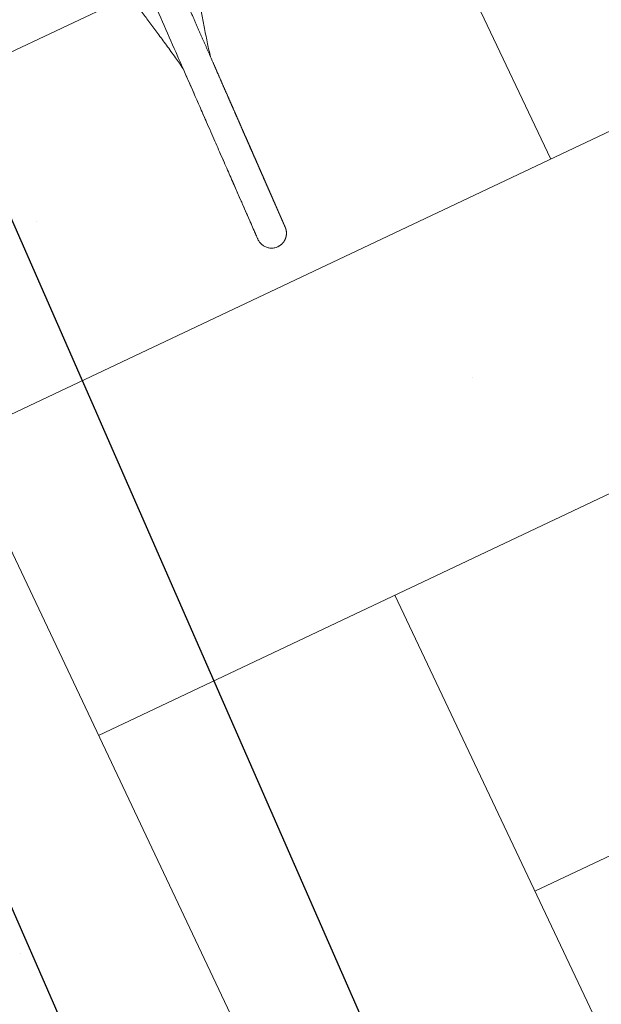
# Model space of a CAD drawing. Header units: metres. Extents: x 134157 to 138734, y 451157 to 455772.
# Tile 492 of 656: x 136619.31 to 136619.738, y 453794.912 to 453795.638. Entities that reach past the tile are written whole.
import ezdxf

# ---------------------------------------------------------------- set-up
doc = ezdxf.new("R2010")
doc.units = ezdxf.units.M
doc.layers.add('-DR-alg-hulplijnen', color=210, linetype='Continuous', plot=False)
doc.layers.add('-DR-nw-gr-arc-gras', color=7, linetype='Continuous', true_color=0xb5d5a4)
for name, color, linetype in [('-DR-nw-inr-fietsparkeren Tulip enkele beugel', 2, 'Continuous'), ('-DR-nw-maatvoering', 3, 'Continuous'), ('VELOPA-FIG25', 1, 'Continuous')]:
    doc.layers.add(name, color=color, linetype=linetype)
doc.layers.add('-DR-nw-vh-arc-sbs df bruinrood Broeder Alarmstraat', color=7, linetype='Continuous', lineweight=9, true_color=0xd8beb6)
doc.styles.add('2-5TXT', font='arial.ttf')
doc.styles.add('Drong', font='txt', dxfattribs={"height": 1.8})
doc.dimstyles.new('Drong', dxfattribs={"dimtxt": 1.8, "dimasz": 2.5, "dimexe": 0, "dimexo": 0, "dimgap": 0.9, "dimtad": 1, "dimzin": 0, "dimdsep": 46, "dimtxsty": 'Drong', "dimblk": 'dimblk-wit', "dimcen": 0, "dimse1": 1, "dimse2": 1, "dimclrd": 256, "dimclre": 1, "dimclrt": 7, "dimadec": 0, "dimazin": 0, "dimtfac": 1, "dimtmove": 0, "dimatfit": 3, "dimfxl": 1, "dimtolj": 1, "dimtzin": 0, "dimarcsym": 0})
doc.dimstyles.new('VELOPA-drukwerk', dxfattribs={"dimscale": 0, "dimtxt": 2.5, "dimasz": 2, "dimexe": 1, "dimexo": 1, "dimgap": 1, "dimtad": 1, "dimdec": 0, "dimdsep": 46, "dimtxsty": '2-5TXT', "dimcen": 8, "dimadec": 1, "dimazin": 0, "dimtfac": 1, "dimtdec": 0, "dimtmove": 0, "dimatfit": 3, "dimfxl": 1, "dimtolj": 1, "dimtzin": 0, "dimarcsym": 0})
pattern_1 = [(115.3356253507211, (136419.7180158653, 453326.2367068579), (-0.2236810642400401, -0.1059037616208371), [0.06, -0.187485]), (205.3356253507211, (136419.7180158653, 453326.2367068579), (0.1059037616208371, -0.22368106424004), [0.06, -0.187485])]

# ---------------------------------------------------------------- blocks, each defined once
blk = doc.blocks.new('*D482')
at = {"layer": '-DR-alg-hulplijnen', "color": 0, "lineweight": -2, "ltscale": 4, "transparency": 16777216}
for p, q in [((-1.268533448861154e-15, -770.7167233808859), (-1.92714493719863e-14, -1064.726652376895)), ((3625, -770.7167233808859), (3625, -1064.726652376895)), ((41.43344676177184, -1044.009928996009), (3583.566553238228, -1044.009928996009))]:
    blk.add_line(p, q, dxfattribs=at)
at = {"layer": '-DR-alg-hulplijnen', "color": 0, "ltscale": 4, "transparency": 16777216}
for points in [[(41.43344676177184, -1037.104354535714), (41.43344676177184, -1050.915503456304), (-1.800291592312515e-14, -1044.009928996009)], [(3583.566553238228, -1037.104354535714), (3583.566553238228, -1050.915503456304), (3625, -1044.009928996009)]]:
    blk.add_solid(points, dxfattribs=at)
at = {"layer": 'Defpoints', "color": 0, "ltscale": 4, "transparency": 16777216}
for p in [(0, -750), (3625, -750), (3625, -1044.009928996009)]:
    blk.add_point(p, dxfattribs=at)
at = {"layer": '-DR-alg-hulplijnen', "color": 0, "ltscale": 4, "transparency": 16777216, "insert": (1812.5, -996.8320429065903), "char_height": 51.79180845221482, "attachment_point": 5, "style": '2-5TXT'}
blk.add_mtext('\\A1;3625', dxfattribs=at)
blk = doc.blocks.new('*D481')
at = {"layer": '-DR-alg-hulplijnen', "color": 0, "lineweight": -2, "ltscale": 4, "transparency": 16777216}
for p, q in [((3645.716723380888, 3.331503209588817e-15), (4009.119275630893, 6.177109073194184e-14)), ((3988.402552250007, -41.4334467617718), (3988.402552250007, -708.5665532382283)), ((3645.716723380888, -750.0000000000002), (4009.119275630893, -750.0000000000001))]:
    blk.add_line(p, q, dxfattribs=at)
at = {"layer": '-DR-alg-hulplijnen', "color": 0, "ltscale": 4, "transparency": 16777216}
for points in [[(3981.496977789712, -41.43344676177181), (3995.308126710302, -41.4334467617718), (3988.402552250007, 5.843958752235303e-14)], [(3981.496977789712, -708.5665532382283), (3995.308126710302, -708.5665532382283), (3988.402552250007, -750.0000000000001)]]:
    blk.add_solid(points, dxfattribs=at)
at = {"layer": 'Defpoints', "color": 0, "ltscale": 4, "transparency": 16777216}
for p in [(3625.000000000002, 0), (3625.000000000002, -750.0000000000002), (3988.402552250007, -750.0000000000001)]:
    blk.add_point(p, dxfattribs=at)
at = {"layer": '-DR-alg-hulplijnen', "color": 0, "ltscale": 4, "transparency": 16777216, "insert": (3941.242330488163, -375.0000000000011), "char_height": 51.79180845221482, "attachment_point": 5, "rotation": 90, "style": '2-5TXT'}
blk.add_mtext('\\A1;750', dxfattribs=at)
blk = doc.blocks.new('dimblk-wit')
at = {"color": 7}
blk.add_line((2.842170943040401e-14, -0.3333333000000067), (-2.842170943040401e-14, 0.3333333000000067), dxfattribs=at)
blk.add_solid([(0, 0), (-0.7999999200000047, 0.1999999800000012), (-0.7999999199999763, -0.1999999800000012)], dxfattribs=at)
blk = doc.blocks.new('*D634')
at = {"layer": '-DR-nw-maatvoering', "lineweight": -2, "transparency": 16777216}
blk.add_line((136616.4696596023, 453791.6460135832), (136622.2968280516, 453806.2631956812), dxfattribs=at)
at = {"layer": 'Defpoints', "color": 0, "transparency": 16777216}
for p in [(136622.4819835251, 453806.7276496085), (136622.889603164, 453806.5651512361), (136616.6921237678, 453791.0190612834)]:
    blk.add_point(p, dxfattribs=at)
at = {"layer": '-DR-nw-maatvoering', "lineweight": -2, "transparency": 16777216, "xscale": 0.5, "yscale": 0.5, "zscale": 0.5}
for p, rotation in [((136622.481983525, 453806.7276496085), 68.26520454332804), ((136616.2845041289, 453791.1815596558), 248.2652045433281)]:
    blk.add_blockref('dimblk-wit', p, dxfattribs=dict(at, rotation=rotation))
at = {"layer": '-DR-nw-maatvoering', "color": 7, "transparency": 16777216, "insert": (136619.0454071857, 453799.089283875), "char_height": 0.36, "attachment_point": 5, "rotation": 68.26520454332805, "style": 'Drong'}
blk.add_mtext('\\A1;16.75', dxfattribs=at)
blk = doc.blocks.new('Fietsenrek Tulip enkel')
at = {"layer": '-DR-alg-hulplijnen', "ltscale": 4}
for p, q in [((1925, 0), (0, 0)), ((1925, -750), (0, -750))]:
    blk.add_line(p, q, dxfattribs=at)
at = {"layer": 'VELOPA-FIG25', "color": 252, "linetype": 'Continuous', "lineweight": 9}
for points, start_tangent, end_tangent in [([(630.2434380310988, -344.8499869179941), (630.5682460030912, -344.8505678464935), (635.8394298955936, -345.0005259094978), (641.5077718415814, -345.4091434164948), (647.5858134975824, -346.0710287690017), (654.0919371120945, -346.9837572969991), (661.0486862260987, -348.1453052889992), (668.4823239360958, -349.5517247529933), (676.4228659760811, -351.1947983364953), (684.9047558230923, -353.0596304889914), (693.9686945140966, -355.1223479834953), (703.6661116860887, -357.3484173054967), (714.065781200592, -359.6916043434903), (725.2560965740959, -362.0921755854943), (734.9299721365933, -364.0195937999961)], (0.9999999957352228, -9.235558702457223e-05), (0.9822508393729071, -0.1875720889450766)), ([(872.2429914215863, -364.0004512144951), (871.4931166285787, -364.0000542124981), (869.4321402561, -364.0000253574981), (865.9668989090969, -363.9997935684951), (861.1663724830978, -363.9999842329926), (855.1057197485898, -363.9999909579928), (847.8372212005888, -363.9998791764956), (839.2823724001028, -364.0001512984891), (829.3728744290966, -364.0001620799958), (818.0721323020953, -363.9998144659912), (805.4171970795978, -364.0001844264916), (791.4152382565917, -363.998548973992), (776.0161688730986, -364.0001285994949), (759.0278948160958, -364.0000092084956), (740.0685224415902, -364.0000362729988), (718.6458642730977, -363.999994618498), (693.9956133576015, -363.9999833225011), (664.8701945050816, -364.0000025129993), (630.4995657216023, -364.000002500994)], (-0.9999996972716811, 0.0007781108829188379), (-0.9999999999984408, 1.765950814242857e-06)), ([(776.9873472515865, -364.0000712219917), (765.312209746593, -363.9999653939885), (743.8571046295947, -363.9999999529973), (734.9336313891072, -364.0000654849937)], (-0.9999999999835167, 5.741668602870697e-06), (-0.9999999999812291, -6.12716366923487e-06)), ([(810.7829483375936, -364.0000404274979), (803.1118054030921, -363.9999004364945)], (-0.9999999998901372, 1.482314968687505e-05), (-0.9999999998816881, 1.538258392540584e-05)), ([(850.0260308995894, -363.9998981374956), (845.338346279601, -363.9997527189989), (836.2556908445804, -363.9999374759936), (825.7705308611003, -363.9999853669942), (824.0263019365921, -363.9999962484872)], (-0.9999999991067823, 4.226624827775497e-05), (-0.9999999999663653, -8.20179703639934e-06)), ([(856.730545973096, -364.0000669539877), (853.1773717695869, -364.0000204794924), (850.0260308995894, -363.9998981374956)], (-0.9999999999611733, -8.812121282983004e-06), (-0.9999999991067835, 4.226621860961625e-05)), ([(871.4694475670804, -364.000045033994), (871.4139717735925, -364.000025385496), (869.0702892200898, -363.9998221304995), (865.1537784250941, -363.9996671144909), (859.7983261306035, -363.9999621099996), (856.730545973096, -364.0000669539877)], (-0.9999999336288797, 0.000364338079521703), (-0.9999999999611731, -8.812155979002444e-06)), ([(872.2429914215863, -364.0004512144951), (871.4694475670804, -364.000045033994)], (-0.9999997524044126, 0.0007036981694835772), (-0.9999999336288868, 0.0003643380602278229)), ([(883.1628713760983, -375.0000000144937), (882.9785095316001, -372.9941615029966), (882.2363011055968, -370.5810662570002), (880.9634476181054, -368.4007516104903), (879.2270010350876, -366.5680747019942), (877.1184349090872, -365.1795784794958), (874.748826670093, -364.3084069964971), (872.2429914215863, -364.0004512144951)], (-0.000207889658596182, 0.9999999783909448), (-0.999973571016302, 0.007270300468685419)), ([(871.9053827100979, -386.0000242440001), (872.0186496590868, -386.0001062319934), (872.1314808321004, -386.0000680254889), (872.2394728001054, -385.9995943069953), (872.352623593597, -385.9982075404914), (872.469788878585, -385.9955620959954), (872.6096794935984, -385.9907679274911), (872.7593012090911, -385.9836665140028), (872.9182448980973, -385.9738833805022), (873.0846190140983, -385.9611649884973), (873.2559320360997, -385.945411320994), (873.4296574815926, -385.9266701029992), (873.6048133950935, -385.9049405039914), (873.782468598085, -385.8799764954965), (873.9632663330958, -385.8515263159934), (874.1478368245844, -385.819289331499), (874.3367942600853, -385.7829140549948), (874.5307265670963, -385.7419973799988), (874.7297973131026, -385.6961773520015), (874.9335433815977, -385.6452229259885), (875.1414431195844, -385.5889368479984), (875.3529690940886, -385.5271473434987), (875.5675922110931, -385.4597091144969), (875.7848862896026, -385.3864687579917), (876.0045559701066, -385.3072437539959), (876.2263066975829, -385.2218588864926), (876.4498359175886, -385.130149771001), (876.6748334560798, -385.0319635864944), (876.9009819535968, -384.9271597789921), (877.1279573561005, -384.8156107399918), (877.3554294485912, -384.6972024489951), (877.5830624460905, -384.5718350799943), (877.8105427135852, -384.4394073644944), (878.0379350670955, -384.2995879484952), (878.2655584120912, -384.1518319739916), (878.4936867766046, -383.9955380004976), (878.7225365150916, -383.8300528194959), (878.9522602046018, -383.6546723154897), (879.1829399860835, -383.4686425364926), (879.4145805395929, -383.2711608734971), (879.6472223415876, -383.0612653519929), (879.881109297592, -382.8376294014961), (880.1163775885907, -382.5987824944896), (880.352761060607, -382.3434045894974), (880.5886089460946, -382.071559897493), (880.8218664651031, -381.783947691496), (881.0505732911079, -381.4814369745), (881.2728853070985, -381.1650663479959), (881.4870965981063, -380.836038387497), (881.6919304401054, -380.4952408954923), (881.8867776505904, -380.1426063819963), (882.0710548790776, -379.7779454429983), (882.244111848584, -379.4010859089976), (882.4052289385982, -379.0118793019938), (882.553615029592, -378.6102078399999), (882.6884056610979, -378.1959920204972), (882.8086615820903, -377.76919881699), (882.91336776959, -377.3298505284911), (883.0014330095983, -376.8780342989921), (883.071690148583, -376.413912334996), (883.1228971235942, -375.9377328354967), (883.1537389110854, -375.4498416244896), (883.1629410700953, -375)], (0.9999997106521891, -0.0007607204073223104), (-3.90510129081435e-07, 0.9999999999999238)), ([(630.2425906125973, -405.1500083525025), (630.4658011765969, -405.1497307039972), (635.767115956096, -405.0031636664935), (641.4645281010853, -404.5947976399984), (647.5697844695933, -403.9309780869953), (654.1006234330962, -403.0149028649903), (661.0790582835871, -401.8492659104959), (668.5311102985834, -400.4385772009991), (676.4866384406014, -398.7915415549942), (684.9797676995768, -396.9235203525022), (694.050784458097, -394.8588074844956), (703.7504897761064, -392.6323013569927), (714.147311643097, -390.2903733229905), (725.3289978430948, -387.8927360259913), (734.9316254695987, -385.9800912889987)], (0.9999999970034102, 7.741562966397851e-05), (0.9822513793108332, 0.1875692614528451)), ([(630.4995555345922, -386.000002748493), (631.0568438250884, -386.0000059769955), (633.1263456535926, -386.0000264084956), (635.1684272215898, -386.0000554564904), (637.1836616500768, -386.0000880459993), (639.1726193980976, -386.0001201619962), (641.1358685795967, -386.0001487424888), (643.0739752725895, -386.0001715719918), (644.9875038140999, -386.000187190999), (646.877017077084, -386.0001948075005), (648.7430767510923, -386.0001942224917), (650.5862397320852, -386.0001857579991), (652.4070537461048, -386.0001701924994), (654.2060658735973, -386.0001487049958), (655.9838238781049, -386.0001228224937), (657.7408763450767, -386.0000943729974), (659.4777728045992, -386.0000654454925), (661.1950638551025, -386.0000383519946), (662.8933012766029, -386.0000155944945), (664.573039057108, -385.9999995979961), (666.2348340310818, -385.999990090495), (667.8792405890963, -385.9999852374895), (669.50674258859, -385.9999835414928), (671.1176652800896, -385.9999838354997), (672.7123135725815, -385.9999852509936), (674.2909936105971, -385.9999871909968), (675.8540127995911, -385.9999892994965), (677.4016798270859, -385.9999914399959), (678.9343046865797, -385.999993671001), (680.4521986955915, -385.9999962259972), (681.955674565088, -385.9999994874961), (683.44504654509, -386.0000034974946), (684.9206289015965, -386.0000076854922), (686.3827370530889, -386.0000115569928), (687.8316860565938, -386.0000147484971), (689.2677387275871, -386.0000170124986), (690.6910985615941, -386.0000182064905), (692.1019671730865, -386.0000182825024), (693.5005475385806, -386.0000172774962), (694.8870439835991, -386.0000153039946), (696.2616621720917, -386.0000125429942), (697.6246090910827, -386.0000092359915), (698.9760930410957, -386.0000056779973), (700.3163236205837, -386.0000022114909), (701.6455117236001, -385.9999992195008), (702.9638692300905, -385.9999969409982), (704.2716082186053, -385.999995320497), (705.5689419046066, -385.9999942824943), (706.8560848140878, -385.9999937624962), (708.1332461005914, -385.9999937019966), (709.4005792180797, -385.9999940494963), (710.6582100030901, -385.9999947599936), (711.9062651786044, -385.9999957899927), (713.1448725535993, -385.9999970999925), (714.3741610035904, -385.9999986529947), (715.5942604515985, -386.0000004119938), (716.8053018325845, -386.0000023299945), (718.007416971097, -386.0000043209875), (719.2007386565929, -386.0000062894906), (720.3854006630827, -386.0000081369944), (721.5615377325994, -386.0000097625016), (722.7292855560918, -386.0000110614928), (723.888780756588, -386.0000119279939), (725.0401608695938, -386.0000122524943), (726.1835643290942, -386.0000119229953), (727.3191304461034, -386.0000108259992), (728.4469925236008, -386.0000088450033), (729.567245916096, -386.0000058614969), (730.6799742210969, -386.0000017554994), (731.7852616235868, -385.9999964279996), (732.8831913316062, -385.999990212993), (733.9738462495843, -385.9999837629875), (735.0573100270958, -385.9999776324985), (736.1336670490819, -385.9999722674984), (737.203002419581, -385.9999680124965), (738.2654019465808, -385.999965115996), (739.3209521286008, -385.9999637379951), (740.3697401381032, -385.9999639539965), (741.411853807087, -385.9999657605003), (742.4473816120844, -385.9999690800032), (743.4764126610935, -385.9999737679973), (744.4990366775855, -385.9999796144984), (745.5153439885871, -385.9999863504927), (746.5254255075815, -385.9999936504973), (747.5293727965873, -386.0000011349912), (748.5272819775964, -386.0000081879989), (749.5193709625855, -386.0000140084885), (750.5057818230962, -386.0000179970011), (751.4865296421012, -386.0000197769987), (752.4616311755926, -386.0000191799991), (753.4311048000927, -386.0000162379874), (754.3949704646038, -386.0000111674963), (755.3532496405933, -386.0000043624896), (756.3059609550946, -385.9999965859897), (757.2530811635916, -385.9999904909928), (758.1945653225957, -385.9999885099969), (759.1303725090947, -385.9999913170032), (760.0604660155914, -385.9999979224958), (760.9848532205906, -386.0000051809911), (761.9037100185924, -386.0000079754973), (762.8172507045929, -386.0000048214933), (763.7256830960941, -385.9999988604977), (764.6292087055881, -385.9999976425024), (765.5280142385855, -386.000011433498), (766.4221813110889, -386.0000376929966), (767.311727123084, -386.0000664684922), (768.1966693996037, -386.0000900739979), (769.0770274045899, -386.0001031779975), (769.9528218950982, -386.0001027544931), (770.824065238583, -386.0000880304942), (771.6907930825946, -386.0000604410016), (772.5530724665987, -386.0000235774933), (773.4109700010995, -385.9999831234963), (774.2645347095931, -385.9999439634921), (775.113783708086, -385.9999070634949), (775.958732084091, -385.9998735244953), (776.7993965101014, -385.9998450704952), (777.6357951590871, -385.9998240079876), (778.467947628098, -385.9998131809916), (779.2958748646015, -385.9998159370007), (780.1195990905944, -385.9998360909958), (780.9391437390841, -385.9998778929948), (781.7545333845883, -385.9999459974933), (782.5657937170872, -386.0000453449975), (783.3729535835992, -386.0001752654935), (784.1760460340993, -386.0003262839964), (784.9751051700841, -386.0004891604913), (785.770165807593, -386.0006557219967), (786.5612634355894, -386.0008188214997), (787.3484341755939, -386.0009722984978), (788.1317147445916, -386.001110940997), (788.9111424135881, -386.0012304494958), (789.6867549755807, -386.0013274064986), (790.4585907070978, -386.0013992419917), (791.2266883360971, -386.0014442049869), (791.9910870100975, -386.0014613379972), (792.7518235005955, -386.0014504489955), (793.5088956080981, -386.0014120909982), (794.2622939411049, -386.001347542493), (795.0120142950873, -386.0012587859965), (795.7580534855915, -386.0011484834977), (796.5004093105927, -386.0010199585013), (797.2390805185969, -386.000877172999), (797.9740667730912, -386.0007247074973), (798.7053686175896, -386.0005677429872), (799.4329874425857, -386.0004120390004), (800.1569254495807, -386.0002639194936), (800.8771856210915, -386.0001302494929), (801.5937716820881, -386.0000184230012), (802.3066882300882, -385.9999345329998), (803.015935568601, -385.9998763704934), (803.7215117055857, -385.9998395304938), (804.4234156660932, -385.9998200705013), (805.121647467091, -385.999814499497), (805.816208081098, -385.9998197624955), (806.5070994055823, -385.9998332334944), (807.194324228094, -385.9998527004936), (807.8778861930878, -385.9998763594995), (808.5577897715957, -385.9999028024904), (809.2340402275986, -385.9999310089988), (809.9066435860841, -385.9999603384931), (810.5756066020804, -385.9999905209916), (811.2409367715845, -386.0000216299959), (811.902640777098, -386.0000532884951), (812.5607224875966, -386.0000843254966), (813.2151862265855, -386.0001136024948), (813.8660371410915, -386.0001400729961), (814.513281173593, -386.0001627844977), (815.1569250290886, -386.0001808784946), (815.7969691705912, -386.0001935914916), (816.4333966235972, -386.000200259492), (817.0661932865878, -386.0002003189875), (817.6953462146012, -386.0001933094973), (818.3208434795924, -386.0001788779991), (818.9426741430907, -386.000156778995), (819.5608282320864, -386.000126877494), (820.1752967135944, -386.0000891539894), (820.7860714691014, -386.0000437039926), (821.3931429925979, -385.9999909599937), (821.9964928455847, -385.9999338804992), (822.5961054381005, -385.9998765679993), (823.1919668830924, -385.9998224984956), (823.7840645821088, -385.9997745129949), (824.3723872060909, -385.999734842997), (824.9569246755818, -385.9997051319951), (825.5376681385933, -385.999686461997), (826.1146099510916, -385.9996793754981), (826.687743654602, -385.9996838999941), (827.2570639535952, -385.9996995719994), (827.8225666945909, -385.9997254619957), (828.3842488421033, -385.9997601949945), (828.9421084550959, -385.9998019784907), (829.4961446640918, -385.9998486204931), (830.0463576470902, -385.9998975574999), (830.5927486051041, -385.9999458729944), (831.1353183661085, -385.9999903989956), (831.6740658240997, -386.0000290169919), (832.2089984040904, -386.0000606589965), (832.740124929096, -386.0000843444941), (833.2674547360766, -386.0000991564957), (833.7909976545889, -386.0001042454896), (834.3107639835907, -386.0000988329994), (834.8267644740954, -386.0000822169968), (835.3390103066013, -386.0000537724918), (835.8475129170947, -386.0000129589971), (836.3522400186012, -385.9999618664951), (836.8531523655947, -385.9999099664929), (837.3502400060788, -385.9998658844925), (837.8435367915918, -385.9998355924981), (838.3331023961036, -385.9998225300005), (838.8189598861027, -385.9998277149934), (839.3011338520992, -385.9998498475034), (839.7796504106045, -385.9998854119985), (840.2545371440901, -385.9999287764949), (840.7258230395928, -385.9999722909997), (841.193535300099, -386.0000064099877), (841.657617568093, -386.0000247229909), (842.1180408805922, -386.0000299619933), (842.5748094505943, -386.0000257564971), (843.0279279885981, -386.0000154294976), (843.477401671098, -386.0000020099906), (843.923236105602, -385.9999882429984), (844.365437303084, -385.9999765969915), (844.8040116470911, -385.9999692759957), (845.2389658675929, -385.9999682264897), (845.6703070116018, -385.9999751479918), (846.0980424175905, -385.9999914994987), (846.5221963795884, -386.0000181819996), (846.9428431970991, -386.0000516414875), (847.3600038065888, -386.0000860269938), (847.7736922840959, -386.0001166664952), (848.1839217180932, -386.0001400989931), (848.590704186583, -386.0001540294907), (848.9940507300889, -386.0001572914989), (849.3939713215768, -386.0001498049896), (849.7904748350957, -386.0001325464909), (850.1835690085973, -386.0001075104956), (850.5732604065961, -386.0000776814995), (850.9595543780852, -386.000047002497), (851.3424550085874, -386.000020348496), (851.7219805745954, -386.0000033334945), (852.0982521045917, -385.9999973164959), (852.4712981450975, -385.9999984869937), (852.8411219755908, -386.0000034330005), (853.2077260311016, -386.0000094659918), (853.5711118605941, -386.0000146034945), (853.9312800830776, -386.0000175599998), (854.2882303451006, -386.0000177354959), (854.6419612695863, -386.0000152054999), (854.9924704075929, -386.0000107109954), (855.3397541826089, -386.0000056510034), (855.6838078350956, -386.0000020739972), (856.0246253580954, -386.0000026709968), (856.3621994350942, -386.0000107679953), (856.6965691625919, -386.0000297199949), (857.0278646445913, -386.0000573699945), (857.3560743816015, -386.0000887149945), (857.6811628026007, -386.000119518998), (858.0030936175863, -386.0001463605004), (858.3218301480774, -386.0001666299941), (858.6373352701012, -386.0001785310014), (858.9495713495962, -386.00018107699), (859.2585001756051, -386.0001740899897), (859.5640828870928, -386.000158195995), (859.8662798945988, -386.0001348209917), (860.1650507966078, -386.0001061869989), (860.4603542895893, -386.0000753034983), (860.7521480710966, -386.0000459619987), (861.0403887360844, -386.0000227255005), (861.3250432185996, -386.0000108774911), (861.6062922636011, -386.0000123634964), (861.8841857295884, -386.0000224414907), (862.1586879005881, -386.0000364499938), (862.4297622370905, -386.0000506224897), (862.6973712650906, -386.0000620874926), (862.9614764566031, -386.0000688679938), (863.2220380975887, -386.0000698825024), (863.4790151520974, -386.0000649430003), (863.7323651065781, -386.000054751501), (863.9820438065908, -386.0000408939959), (864.2280052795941, -386.0000258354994), (864.4702015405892, -386.0000129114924), (864.7085823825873, -386.000006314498), (864.9430951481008, -386.0000110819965), (865.1737331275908, -386.0000328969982), (865.4008468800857, -386.0000720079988), (865.6244917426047, -386.000121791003), (865.8446352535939, -386.0001760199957), (866.0612437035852, -386.0002293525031), (866.2742819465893, -386.0002773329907), (866.4837131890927, -386.0003163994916), (866.6894987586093, -386.0003438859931), (866.8915978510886, -386.0003580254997), (867.0899672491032, -386.000357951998), (867.2845610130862, -386.0003437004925), (867.4753301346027, -386.0003162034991), (867.6622221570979, -386.0002772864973), (867.8451807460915, -386.0002296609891), (868.0241452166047, -386.000176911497), (868.1990499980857, -386.000123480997), (868.3698240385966, -386.000074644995), (868.5364595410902, -386.0000362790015), (868.6993582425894, -386.0000099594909), (868.858571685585, -385.9999927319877), (869.0140649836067, -385.9999820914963), (869.165800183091, -385.9999762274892), (869.3137357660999, -385.9999740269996), (869.4578260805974, -385.9999750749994), (869.5980206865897, -385.9999796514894), (869.7342636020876, -385.9999887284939), (869.8666973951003, -386.0000031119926), (869.9955116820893, -386.0000200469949), (870.1206400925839, -386.0000361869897), (870.2420163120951, -386.0000489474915), (870.3595730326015, -386.0000565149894), (870.4732412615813, -386.0000578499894), (870.5829495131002, -386.0000526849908), (870.6886228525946, -386.0000415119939), (870.8875429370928, -386.0000067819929), (871.0696668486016, -385.9999695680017), (871.2352382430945, -385.9999434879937), (871.3846131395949, -385.9999361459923), (871.5182468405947, -385.999950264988), (871.6367516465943, -385.9999847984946), (871.7432779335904, -386.0000303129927), (871.8856211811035, -386.0000355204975), (871.993248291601, -385.9999588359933), (872.0980700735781, -385.9999989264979), (872.2013598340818, -385.999772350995), (872.2025413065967, -385.9997516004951)], (0.9999999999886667, -4.760948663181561e-06), (-0.002398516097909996, 0.9999971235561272)), ([(734.9351199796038, -386.0000380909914), (734.997742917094, -386.0000384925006), (735.9610602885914, -386.0000436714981), (736.9179323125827, -386.000046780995), (737.8684389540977, -386.0000476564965), (738.8126603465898, -386.0000462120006), (739.7506767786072, -386.000042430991), (740.682568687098, -386.0000363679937), (741.608416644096, -386.0000281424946), (742.5283013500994, -386.0000179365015), (743.442314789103, -386.0000059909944), (744.3505343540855, -385.9999926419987), (745.2530050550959, -385.999978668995), (746.149769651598, -385.9999650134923), (747.0408713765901, -385.9999524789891), (747.9263539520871, -385.9999417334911), (748.8062615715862, -385.9999333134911), (749.6806388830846, -385.9999276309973), (750.5495309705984, -385.9999249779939), (751.4129833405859, -385.9999255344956), (752.2710419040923, -385.9999293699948), (753.1237529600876, -385.9999364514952), (753.9711631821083, -385.9999466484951), (754.8133196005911, -385.9999597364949), (755.6502695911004, -385.9999754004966), (756.4820608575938, -385.9999932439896), (757.308743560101, -386.0000126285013), (758.1303817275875, -386.0000318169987), (758.9470444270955, -386.0000489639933), (759.7588003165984, -386.0000626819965), (760.5657176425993, -386.0000720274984), (761.3678642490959, -386.0000764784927), (762.1653075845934, -386.0000759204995), (762.9581147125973, -386.0000706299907), (763.7463506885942, -386.0000612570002), (764.5300192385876, -386.0000488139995), (765.3091307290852, -386.0000346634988), (766.0837189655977, -386.0000205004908), (766.8538179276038, -386.0000083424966), (767.6194617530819, -386.0000005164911), (768.380684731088, -385.9999996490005), (769.1375231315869, -386.0000077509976), (769.8900123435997, -386.0000224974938), (770.6381842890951, -386.0000405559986), (771.3820710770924, -386.0000591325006), (772.1217050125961, -386.0000759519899), (772.857118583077, -386.0000892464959), (773.5883444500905, -386.0000977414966), (774.3154154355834, -386.0001006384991), (775.0383645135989, -386.0000976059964), (775.7572247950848, -386.000088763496), (776.472029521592, -386.0000746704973), (777.1828120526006, -386.0000563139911), (777.8896058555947, -386.0000350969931), (778.5924444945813, -386.0000128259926), (779.2913616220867, -385.9999917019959), (779.9863897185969, -385.9999737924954), (780.6775500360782, -385.9999594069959), (781.3648600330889, -385.9999483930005), (782.0483378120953, -385.9999405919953), (782.7280020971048, -385.999935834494), (783.4038722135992, -385.9999339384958), (784.0759680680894, -385.9999347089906), (784.7443284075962, -385.9999379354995), (785.4090243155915, -385.9999433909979), (786.0700734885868, -385.9999508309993), (786.727490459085, -385.9999599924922), (787.381290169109, -385.9999705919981), (788.031487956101, -385.9999823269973), (788.6780995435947, -385.9999948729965), (789.321141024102, -386.0000078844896), (789.9606290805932, -386.0000210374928), (790.5965818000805, -386.0000341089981), (791.229017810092, -386.0000469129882), (791.8579560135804, -386.0000592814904), (792.4834155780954, -386.0000710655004), (793.105415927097, -386.0000821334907), (793.7239767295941, -386.0000923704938), (794.3391178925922, -386.0001016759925), (794.950859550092, -386.0001099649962), (795.5592220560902, -386.0001171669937), (796.1642259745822, -386.0001232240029), (796.7658920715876, -386.000128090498), (797.3642413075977, -386.0001317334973), (797.9592948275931, -386.000134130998), (798.5510739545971, -386.0001352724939), (799.1396001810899, -386.0001351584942), (799.724895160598, -386.0001337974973), (800.3069807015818, -386.0001312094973), (800.8858787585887, -386.0001274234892), (801.4616114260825, -386.0001224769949), (802.0342009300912, -386.0001164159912), (802.6036696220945, -386.0001092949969), (803.1700399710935, -386.0001011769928), (803.733334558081, -386.0000921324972), (804.2935760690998, -386.0000822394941), (804.8507862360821, -386.0000715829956), (805.4049747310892, -386.0000602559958), (805.9561519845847, -386.0000483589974), (806.5043302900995, -386.0000359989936), (807.0495221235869, -386.0000232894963), (807.5917401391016, -386.0000103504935), (808.1309971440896, -385.9999973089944), (808.6673047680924, -385.9999843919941), (809.2006740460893, -385.9999720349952), (809.7311165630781, -385.9999606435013), (810.2586441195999, -385.9999505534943), (810.7832687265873, -385.9999420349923), (811.3050025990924, -385.9999352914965), (811.8238581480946, -385.9999304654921), (812.3398479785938, -385.9999276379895), (812.8529848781, -385.9999268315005), (813.3632818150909, -385.9999280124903), (813.8707519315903, -385.9999310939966), (814.375408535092, -385.9999359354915), (814.8772650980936, -385.9999423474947), (815.3763352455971, -385.9999500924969), (815.8726327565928, -385.9999588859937), (816.366171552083, -385.9999683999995), (816.856965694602, -385.9999782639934), (817.3450293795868, -385.9999880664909), (817.8303766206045, -385.9999973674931), (818.3130198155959, -386.0000059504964), (818.7929736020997, -386.0000138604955), (819.2702531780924, -386.0000211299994), (819.7448738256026, -386.0000277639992), (820.2168509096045, -386.0000337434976), (820.6861998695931, -386.0000390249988), (821.1529362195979, -386.0000435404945), (821.6170755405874, -386.0000472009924), (822.0786334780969, -386.0000498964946), (822.5376257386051, -386.0000514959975), (822.9940680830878, -386.0000518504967), (823.4479763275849, -386.0000507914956), (823.8993663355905, -386.0000481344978), (824.3482540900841, -386.0000436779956), (824.79466983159, -386.0000372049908), (825.2386375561, -386.0000284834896), (825.6801695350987, -386.0000172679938), (826.1192781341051, -386.000003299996), (826.5559725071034, -385.9999864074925), (826.9902548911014, -385.9999673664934), (827.4221353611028, -385.9999473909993), (827.8516246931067, -385.9999275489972), (828.2787338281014, -385.9999087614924), (828.703473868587, -385.9998918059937), (829.125856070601, -385.9998773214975), (829.5458918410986, -385.9998658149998), (829.9635927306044, -385.9998576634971), (830.3789704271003, -385.9998531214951), (830.7920367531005, -385.9998523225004), (831.2028036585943, -385.9998552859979), (831.611283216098, -385.9998619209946), (832.0174876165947, -385.9998720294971), (832.4214291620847, -385.999885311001), (832.8231202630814, -385.9999013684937), (833.2225734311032, -385.9999197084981), (833.6198012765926, -385.9999397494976), (834.0148165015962, -385.999960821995), (834.4076318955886, -385.9999821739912), (834.7982603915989, -386.0000029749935), (835.1867170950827, -386.0000223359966), (835.5730195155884, -386.0000394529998), (835.9571851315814, -386.0000536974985), (836.3392312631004, -386.0000646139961), (836.7191750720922, -386.0000719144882), (837.0970335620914, -386.0000754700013), (837.4728235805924, -386.0000753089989), (837.8465618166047, -386.0000716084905), (838.2182648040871, -386.0000646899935), (838.5879489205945, -386.0000550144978), (838.9556303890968, -386.000043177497), (839.3213252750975, -386.0000299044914), (839.6850494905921, -386.0000160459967), (840.0468187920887, -386.000002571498), (840.4066487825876, -385.9999905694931), (840.7645549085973, -385.9999812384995), (841.1205524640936, -385.9999758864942), (841.4746565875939, -385.9999759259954), (841.8268822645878, -385.9999828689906), (842.1772443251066, -385.9999983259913), (842.5257871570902, -386.0000232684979), (842.8725493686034, -386.0000551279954), (843.21752307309, -386.0000905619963), (843.5607047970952, -386.0001266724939), (843.9020842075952, -386.0001609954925), (844.2416509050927, -386.0001914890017), (844.5793946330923, -386.0002165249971), (844.9153052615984, -386.0002348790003), (845.2493727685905, -386.0002457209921), (845.5815872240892, -386.0002486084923), (845.9119387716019, -386.0002434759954), (846.2404176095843, -386.000230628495), (846.567013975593, -386.000210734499), (846.8917181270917, -386.0001848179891), (847.2145203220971, -386.0001542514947), (847.5354108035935, -386.0001207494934), (847.8543797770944, -386.0000863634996), (848.1714173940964, -386.0000534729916), (848.4865137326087, -386.0000247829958), (848.7996755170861, -386.00000311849), (849.1109593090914, -385.999988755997), (849.4203605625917, -385.9999800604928), (849.7278678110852, -385.9999755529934), (850.0334697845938, -385.9999739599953), (850.3371553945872, -385.9999742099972), (850.6389137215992, -385.9999754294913), (850.9387340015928, -385.9999769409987), (851.2366056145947, -385.9999782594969), (851.5325180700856, -385.9999790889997), (851.8264609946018, -385.9999793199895), (852.1184241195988, -385.9999790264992), (852.4083972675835, -385.9999784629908), (852.696370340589, -385.9999780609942), (852.9823333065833, -385.9999784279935), (853.2662761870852, -385.9999803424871), (853.5481890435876, -385.9999847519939), (853.8280619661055, -385.9999927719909), (854.1058850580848, -386.0000056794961), (854.3816627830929, -386.0000248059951), (854.6554607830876, -386.000049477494), (854.9272804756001, -386.000077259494), (855.1971123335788, -386.000105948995), (855.4649467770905, -386.0001336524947), (855.7307741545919, -386.0001587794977), (855.9945847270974, -386.0001800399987), (856.2563686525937, -386.0001964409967), (856.5161159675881, -386.0002072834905), (856.7738165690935, -386.0002121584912), (857.0294601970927, -386.0002109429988), (857.2830364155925, -386.0002037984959), (857.5345345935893, -386.0001911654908), (857.7839438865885, -386.0001737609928), (858.0312532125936, -386.0001525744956), (858.2764512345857, -386.0001288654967), (858.5195263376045, -386.0001041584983), (858.7604666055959, -386.0000802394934), (858.9992597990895, -386.0000591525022), (859.2358933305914, -386.0000431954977), (859.4703567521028, -386.0000349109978), (859.702752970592, -386.0000355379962), (859.9331190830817, -386.0000428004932), (860.1614352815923, -386.000054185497), (860.3876858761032, -386.0000675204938), (860.6118551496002, -386.0000809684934), (860.8339273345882, -386.0000930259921), (861.0538865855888, -386.0001025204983), (861.2717169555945, -386.0001086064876), (861.4874023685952, -386.0001107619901), (861.7009265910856, -386.000108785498), (861.912273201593, -386.0001027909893), (862.1214255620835, -386.0000932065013), (862.3283667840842, -386.0000807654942), (862.533079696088, -386.0000665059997), (862.7355468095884, -386.000051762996), (862.9357502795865, -386.0000381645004), (863.133671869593, -386.0000276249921), (863.3292929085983, -386.0000223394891), (863.5225942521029, -386.0000247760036), (863.7135572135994, -386.0000376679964), (863.9023347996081, -386.0000625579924), (864.0890393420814, -386.0000966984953), (864.2736578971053, -386.000136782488), (864.4561773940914, -386.0001798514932), (864.6365845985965, -386.0002232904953), (864.8148660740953, -386.0002648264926), (864.9910081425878, -386.0003025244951), (865.1649968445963, -386.0003347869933), (865.33681789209, -386.0003603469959), (865.5064566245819, -386.0003782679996), (865.6738979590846, -386.0003879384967), (865.8391263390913, -386.0003890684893), (866.0021256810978, -386.0003816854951), (866.1628793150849, -386.0003661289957), (866.3213692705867, -386.0003430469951), (866.477573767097, -386.0003133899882), (866.6314711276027, -386.0002784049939), (866.7830391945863, -386.0002396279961), (866.9322550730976, -386.0001988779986), (867.0790950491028, -386.0001582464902), (867.2235345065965, -386.0001200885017), (867.3655478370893, -386.0000870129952), (867.5051083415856, -386.0000618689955), (867.6422460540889, -386.0000475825), (867.7772507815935, -386.0000442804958), (867.9101603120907, -386.0000495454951), (868.0409673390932, -386.0000610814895), (868.1696645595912, -386.0000768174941), (868.296244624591, -386.0000949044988), (868.4207000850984, -386.0001137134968), (868.5430233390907, -386.0001318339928), (868.6632065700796, -386.0001480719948), (868.7812416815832, -386.0001614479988), (868.8971202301, -386.0001711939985), (869.0108333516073, -386.0001767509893), (869.1223716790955, -386.0001777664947), (869.231725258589, -386.0001740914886), (869.3388834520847, -386.0001657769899), (869.4438348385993, -386.0001530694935), (869.6470669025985, -386.0001164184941), (869.8413098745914, -386.0000698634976), (870.0264312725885, -386.0000219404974), (870.2022722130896, -385.9999837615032), (870.3690461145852, -385.999967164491), (870.5278478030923, -385.9999705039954), (870.6788233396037, -385.9999847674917), (870.8220365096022, -386.0000022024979), (870.9575196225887, -386.0000164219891), (871.0853116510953, -386.0000224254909), (871.2054570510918, -386.0000166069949), (871.3176596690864, -385.9999977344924), (871.4212413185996, -385.9999727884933)], (0.9999999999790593, -6.47160671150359e-06), (0.9999999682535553, 0.0002519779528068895))]:
    blk.add_spline(points, degree=3, dxfattribs=dict(at, start_tangent=start_tangent, end_tangent=end_tangent))
at = {"layer": '-DR-alg-hulplijnen', "ltscale": 4}
dim = blk.add_linear_dim(base=(3988.402552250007, -750.0000000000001), p1=(3625, 0), p2=(3625, -750), angle=90, dimstyle='VELOPA-drukwerk', override={"dimscale": 20.71672338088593}, dxfattribs=at)
dim.commit()
dim.dimension.update_dxf_attribs({"geometry": '*D481', "text_midpoint": (3941.242330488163, -375.0000000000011)})
dim = blk.add_linear_dim(base=(3625, -1044.009928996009), p1=(0, -750), p2=(3625, -750), dimstyle='VELOPA-drukwerk', override={"dimscale": 20.71672338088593}, dxfattribs=at)
dim.commit()
dim.dimension.update_dxf_attribs({"geometry": '*D482', "text_midpoint": (1812.5, -996.8320429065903)})

msp = doc.modelspace()

# ---------------------------------------------------------------- hatches: boundary and pattern name
at = {"layer": '-DR-nw-gr-arc-gras', "transparency": 33554687}
h = msp.add_hatch(dxfattribs=at)
h.set_pattern_fill('AGR-BOLLEN', color=256, scale=0.1, pattern_type=2)
h.set_pattern_definition(pattern_1)
edge = h.paths.add_edge_path()
edge.add_arc((-7000776.809524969, 3043164.567559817), 7592527.997363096, 340.0567505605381, 340.0572256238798)
edge.add_line((136455.7815594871, 453494.2542758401), (136455.1236032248, 453494.4934109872))
edge.add_arc((380495.2223584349, 364992.5484406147), 259592.3035530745, 160.0666568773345, 160.0804453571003)
edge.add_line((136433.832290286, 453435.7615323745), (136433.813485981, 453435.768343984))
edge.add_line((136433.813485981, 453435.768343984), (136432.1794965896, 453431.2550945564))
edge.add_line((136432.1794965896, 453431.2550945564), (136432.198303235, 453431.2482893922))
edge.add_line((136432.198303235, 453431.2482893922), (136431.6776287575, 453429.8696050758))
edge.add_line((136431.6776287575, 453429.8696050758), (136432.3363505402, 453429.6312341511))
edge.add_line((136432.3363505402, 453429.6312341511), (136434.3092713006, 453435.0765756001))
h = msp.add_hatch(dxfattribs=at)
h.set_pattern_fill('AGR-BOLLEN', color=256, scale=0.1, pattern_type=2)
h.set_pattern_definition(pattern_1)
edge = h.paths.add_edge_path()
edge.add_line((136644.2753070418, 454017.4218487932), (136643.9350728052, 454016.4814706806))
edge.add_line((136643.9350728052, 454016.4814706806), (136643.8839339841, 454016.3403207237))
edge.add_line((136643.8839339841, 454016.3403207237), (136644.542212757, 454016.1016536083))
edge.add_arc((1711333.983143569, -116117.4265426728), 1674723.581774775, 160.0956720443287, 160.096657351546, ccw=False)
edge.add_line((136654.3469492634, 454043.1812754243), (136653.6888597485, 454043.419891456))
edge.add_line((136653.6888597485, 454043.419891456), (136653.6378049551, 454043.2789838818))
edge.add_line((136653.6378049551, 454043.2789838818), (136653.2975354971, 454042.3386559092))
edge.add_line((136653.2975354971, 454042.3386559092), (136644.2753070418, 454017.4218487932))
at = {"layer": '-DR-nw-vh-arc-sbs df bruinrood Broeder Alarmstraat', "transparency": 33554687}
h = msp.add_hatch(dxfattribs=at)
h.set_pattern_fill('AVH-SBS_DIKFORMAAT_KEPER', color=256, scale=3.5, angle=45, pattern_type=2)
h.set_pattern_definition([(115.3356253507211, (136419.7180158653, 453326.2367068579), (-0.321614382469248, 0.1149290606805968), [0.9660000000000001, -0.483]), (25.33562535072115, (136419.0632007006, 453325.9266788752), (-0.321614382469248, 0.1149290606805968), [0.966, -0.483]), (115.3356253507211, (136419.3505233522, 453326.7307148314), (-0.321614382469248, 0.1149290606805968), [0, -1.449]), (115.3356253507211, (136419.3389369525, 453326.1908287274), (-0.321614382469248, 0.1149290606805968), [0, -1.449])])
h.paths.add_polyline_path([(136622.8075498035, 453806.5944730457), (136616.6100704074, 453791.048383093), (136618.5044023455, 453790.3142710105), (136624.631343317, 453805.9024352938)])

# ---------------------------------------------------------------- block references
at = {"layer": '-DR-nw-inr-fietsparkeren Tulip enkele beugel', "xscale": -0.001, "yscale": 0.001, "zscale": 0.001, "rotation": 113.6629406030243}
for p in [(136619.9505252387, 453799.1128586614), (136619.5669294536, 453798.118378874), (136619.1838070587, 453797.122587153), (136618.8018645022, 453796.1289452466), (136618.5076277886, 453795.4390722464), (136618.0519427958, 453794.6103107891)]:
    msp.add_blockref('Fietsenrek Tulip enkel', p, dxfattribs=at)

# ---------------------------------------------------------------- dimensions: what is measured, and where the dimension line sits
at = {"layer": '-DR-nw-maatvoering'}
dim = msp.add_aligned_dim(p1=(136616.6921237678, 453791.0190612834), p2=(136622.889603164, 453806.5651512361), distance=0.4388160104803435, dimstyle='Drong', override={"dimrnd": 0.05, "dimtfill": 0}, dxfattribs=at)
dim.commit()
dim.dimension.update_dxf_attribs({"geometry": '*D634', "text_midpoint": (136619.0454071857, 453799.089283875)})

doc.saveas('drawing.dxf')
